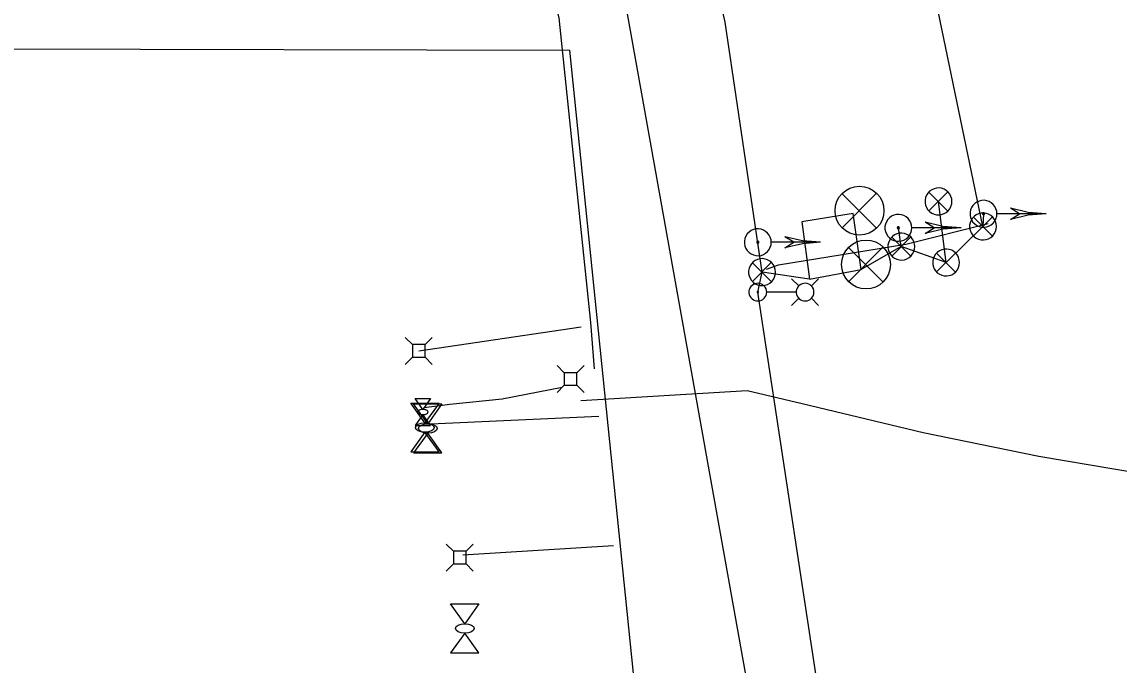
# Model space of a CAD drawing. Extents: x 600849 to 606371, y 330010 to 403088.
# Drawn here: x 602461.3 to 602730.4, y 365353.4 to 365511.2 of the extents above; entities that cross this region are included whole.
import ezdxf

# ---------------------------------------------------------------- set-up
doc = ezdxf.new("R2010")
doc.units = 0
for name, color, linetype in [('E_FTMS_Conduit', 7, 'Continuous'), ('E_LTG', 7, 'Continuous'), ('E_LTG_CID', 7, 'Continuous'), ('E_SIG', 7, 'Continuous'), ('E_UTL_AG', 7, 'Continuous'), ('E_UTL_AG_Bold', 7, 'Continuous'), ('E_UTL_E_UG', 7, 'Continuous'), ('E_UTL_FO_UG_QWEST', 7, 'Continuous'), ('E_UTL_G_UG', 7, 'Continuous'), ('E_UTL_Loop_UG', 7, 'Continuous'), ('E_UTL_T_UG', 7, 'Continuous'), ('E_UTL_TV_UG', 7, 'Continuous')]:
    doc.layers.add(name, color=color, linetype=linetype)

msp = doc.modelspace()

# ---------------------------------------------------------------- linework, layer by layer
at = {"layer": 'E_FTMS_Conduit'}
for points in [[(602697.05, 365460.98), (602622.4, 365820.89)], [(602643.99, 365450.52), (602646.87, 365451.6), (602678.17, 365456.68), (602698.3, 365461.73)]]:
    msp.add_lwpolyline(points, dxfattribs=at)
at = {"layer": 'E_LTG'}
for points in [[(602651.91, 365446.42), (602650.13, 365448.19)], [(602654.96, 365446.42), (602656.74, 365448.19)], [(602644.01, 365444.89), (602643.97, 365445.3), (602643.85, 365445.7), (602643.66, 365446.07), (602643.41, 365446.39), (602643.09, 365446.66), (602642.73, 365446.87), (602642.34, 365447.01), (602641.93, 365447.06), (602641.52, 365447.04), (602641.12, 365446.95), (602640.74, 365446.78), (602640.41, 365446.54), (602640.12, 365446.24), (602639.9, 365445.89), (602639.74, 365445.5), (602639.66, 365445.1), (602639.66, 365444.68), (602639.74, 365444.28), (602639.9, 365443.89), (602640.12, 365443.55), (602640.41, 365443.25), (602640.74, 365443.01), (602641.12, 365442.84), (602641.52, 365442.74), (602641.93, 365442.72), (602642.34, 365442.78), (602642.73, 365442.91), (602643.09, 365443.12), (602643.41, 365443.39), (602643.66, 365443.71), (602643.85, 365444.08), (602643.97, 365444.48), (602644.01, 365444.89)], [(602642, 365444.89), (602641.99, 365444.92), (602641.99, 365444.95), (602641.97, 365444.98), (602641.95, 365445.01), (602641.93, 365445.03), (602641.9, 365445.04), (602641.87, 365445.05), (602641.84, 365445.06), (602641.81, 365445.06), (602641.78, 365445.05), (602641.75, 365445.04), (602641.72, 365445.02), (602641.7, 365444.99), (602641.68, 365444.97), (602641.67, 365444.94), (602641.66, 365444.91), (602641.66, 365444.88), (602641.67, 365444.84), (602641.68, 365444.81), (602641.7, 365444.79), (602641.72, 365444.77), (602641.75, 365444.75), (602641.78, 365444.73), (602641.81, 365444.73), (602641.84, 365444.72), (602641.87, 365444.73), (602641.9, 365444.74), (602641.93, 365444.76), (602641.95, 365444.78), (602641.97, 365444.8), (602641.99, 365444.83), (602641.99, 365444.86), (602642, 365444.89)], [(602655.61, 365444.89), (602655.57, 365445.3), (602655.45, 365445.7), (602655.26, 365446.07), (602655.01, 365446.39), (602654.7, 365446.66), (602654.34, 365446.87), (602653.95, 365447.01), (602653.54, 365447.06), (602653.12, 365447.04), (602652.72, 365446.95), (602652.35, 365446.78), (602652.01, 365446.54), (602651.72, 365446.24), (602651.5, 365445.89), (602651.35, 365445.5), (602651.27, 365445.1), (602651.27, 365444.68), (602651.35, 365444.28), (602651.5, 365443.89), (602651.72, 365443.55), (602652.01, 365443.25), (602652.35, 365443.01), (602652.72, 365442.84), (602653.12, 365442.74), (602653.54, 365442.72), (602653.95, 365442.78), (602654.34, 365442.91), (602654.7, 365443.12), (602655.01, 365443.39), (602655.26, 365443.71), (602655.45, 365444.08), (602655.57, 365444.48), (602655.61, 365444.89)], [(602651.22, 365444.89), (602644.04, 365444.89)], [(602651.91, 365443.37), (602650.13, 365441.59)], [(602654.96, 365443.37), (602656.74, 365441.59)]]:
    msp.add_lwpolyline(points, dxfattribs=at)
at = {"layer": 'E_LTG_CID'}
msp.add_lwpolyline([(602673.38, 365225.92), (602659.59, 365328.1), (602641.83, 365444.89), (602642.86, 365449.8), (602633.8, 365511.09), (602613.81, 365599.84), (602599.61, 365650.03), (602567.55, 365763.84), (602544.25, 365835.41), (602514.2, 365935.19), (602485, 366016.2), (602473.95, 366046.52), (602465.61, 366057.23)], dxfattribs=at)
at = {"layer": 'E_SIG'}
for points in [[(602689.44, 365467.14), (602689.38, 365467.76), (602689.21, 365468.37), (602688.92, 365468.92), (602688.53, 365469.42), (602688.06, 365469.83), (602687.52, 365470.14), (602686.92, 365470.35), (602686.3, 365470.44), (602685.67, 365470.41), (602685.07, 365470.26), (602684.49, 365470), (602683.98, 365469.63), (602683.55, 365469.18), (602683.21, 365468.65), (602682.98, 365468.07), (602682.86, 365467.45), (602682.86, 365466.83), (602682.98, 365466.21), (602683.21, 365465.63), (602683.55, 365465.1), (602683.98, 365464.65), (602684.49, 365464.28), (602685.07, 365464.02), (602685.67, 365463.87), (602686.3, 365463.84), (602686.92, 365463.93), (602687.52, 365464.14), (602688.06, 365464.45), (602688.53, 365464.86), (602688.92, 365465.36), (602689.21, 365465.91), (602689.38, 365466.51), (602689.44, 365467.14)], [(602688.41, 365469.47), (602683.8, 365464.82)], [(602683.8, 365469.43), (602688.45, 365464.77)], [(602670.88, 365469.12), (602662.5, 365460.65)], [(602662.5, 365469.03), (602670.96, 365460.57)], [(602700.49, 365464.11), (602700.43, 365464.74), (602700.25, 365465.34), (602699.97, 365465.9), (602699.58, 365466.39), (602699.1, 365466.8), (602698.56, 365467.12), (602697.97, 365467.32), (602697.35, 365467.41), (602696.72, 365467.38), (602696.11, 365467.23), (602695.54, 365466.97), (602695.03, 365466.61), (602694.6, 365466.15), (602694.26, 365465.63), (602694.02, 365465.04), (602693.91, 365464.43), (602693.91, 365463.8), (602694.02, 365463.18), (602694.26, 365462.6), (602694.6, 365462.07), (602695.03, 365461.62), (602695.54, 365461.26), (602696.11, 365461), (602696.72, 365460.85), (602697.35, 365460.82), (602697.97, 365460.91), (602698.56, 365461.11), (602699.1, 365461.43), (602699.58, 365461.84), (602699.97, 365462.33), (602700.25, 365462.89), (602700.43, 365463.49), (602700.49, 365464.11)], [(602679.6, 365460.66), (602679.54, 365461.28), (602679.36, 365461.89), (602679.07, 365462.44), (602678.69, 365462.94), (602678.21, 365463.35), (602677.67, 365463.66), (602677.07, 365463.87), (602676.45, 365463.96), (602675.83, 365463.93), (602675.22, 365463.78), (602674.65, 365463.52), (602674.14, 365463.15), (602673.7, 365462.7), (602673.36, 365462.17), (602673.13, 365461.59), (602673.01, 365460.97), (602673.01, 365460.35), (602673.13, 365459.73), (602673.36, 365459.15), (602673.7, 365458.62), (602674.14, 365458.17), (602674.65, 365457.8), (602675.22, 365457.54), (602675.83, 365457.39), (602676.45, 365457.36), (602677.07, 365457.45), (602677.67, 365457.66), (602678.21, 365457.97), (602678.69, 365458.38), (602679.07, 365458.88), (602679.36, 365459.43), (602679.54, 365460.04), (602679.6, 365460.66)], [(602700.35, 365460.98), (602700.29, 365461.6), (602700.12, 365462.21), (602699.83, 365462.76), (602699.44, 365463.26), (602698.97, 365463.67), (602698.43, 365463.98), (602697.83, 365464.19), (602697.21, 365464.28), (602696.58, 365464.25), (602695.98, 365464.1), (602695.4, 365463.84), (602694.89, 365463.47), (602694.46, 365463.02), (602694.12, 365462.49), (602693.89, 365461.91), (602693.77, 365461.29), (602693.77, 365460.67), (602693.89, 365460.05), (602694.12, 365459.47), (602694.46, 365458.94), (602694.89, 365458.49), (602695.4, 365458.12), (602695.98, 365457.86), (602696.58, 365457.71), (602697.21, 365457.68), (602697.83, 365457.77), (602698.43, 365457.98), (602698.97, 365458.29), (602699.44, 365458.7), (602699.83, 365459.2), (602700.12, 365459.75), (602700.29, 365460.35), (602700.35, 365460.98)], [(602697.44, 365464.11), (602697.44, 365464.16), (602697.42, 365464.21), (602697.4, 365464.25), (602697.37, 365464.29), (602697.34, 365464.32), (602697.3, 365464.34), (602697.25, 365464.36), (602697.2, 365464.37), (602697.15, 365464.36), (602697.11, 365464.35), (602697.06, 365464.33), (602697.03, 365464.31), (602696.99, 365464.27), (602696.97, 365464.23), (602696.95, 365464.19), (602696.94, 365464.14), (602696.94, 365464.09), (602696.95, 365464.04), (602696.97, 365464), (602696.99, 365463.96), (602697.03, 365463.92), (602697.06, 365463.9), (602697.11, 365463.88), (602697.15, 365463.86), (602697.2, 365463.86), (602697.25, 365463.87), (602697.3, 365463.88), (602697.34, 365463.91), (602697.37, 365463.94), (602697.4, 365463.98), (602697.42, 365464.02), (602697.44, 365464.07), (602697.44, 365464.11)], [(602712.59, 365464.11), (602700.55, 365464.11)], [(602712.59, 365464.11), (602708.14, 365464.46), (602703.79, 365465.49)], [(602705.99, 365464.11), (602703.79, 365465.49)], [(602712.59, 365464.11), (602708.14, 365463.77), (602703.79, 365462.74)], [(602703.79, 365462.74), (602705.99, 365464.11)], [(602685.1, 365460.66), (602682.9, 365462.04)], [(602691.7, 365460.66), (602687.24, 365461.01), (602682.9, 365462.03)], [(602699.32, 365463.31), (602694.71, 365458.66)], [(602694.71, 365463.27), (602699.36, 365458.61)], [(602645.14, 365457.12), (602645.08, 365457.74), (602644.9, 365458.34), (602644.62, 365458.9), (602644.23, 365459.39), (602643.75, 365459.8), (602643.21, 365460.12), (602642.62, 365460.32), (602642, 365460.41), (602641.37, 365460.38), (602640.76, 365460.24), (602640.19, 365459.97), (602639.68, 365459.61), (602639.25, 365459.16), (602638.91, 365458.63), (602638.67, 365458.05), (602638.55, 365457.43), (602638.55, 365456.8), (602638.67, 365456.19), (602638.91, 365455.6), (602639.25, 365455.08), (602639.68, 365454.62), (602640.19, 365454.26), (602640.76, 365454), (602641.37, 365453.85), (602642, 365453.82), (602642.62, 365453.91), (602643.21, 365454.11), (602643.75, 365454.43), (602644.23, 365454.84), (602644.62, 365455.33), (602644.9, 365455.89), (602645.08, 365456.49), (602645.14, 365457.12)], [(602657.24, 365457.12), (602652.79, 365457.46), (602648.44, 365458.49)], [(602650.64, 365457.12), (602648.44, 365458.49)], [(602680.32, 365456.06), (602680.26, 365456.68), (602680.09, 365457.29), (602679.8, 365457.84), (602679.41, 365458.34), (602678.94, 365458.75), (602678.4, 365459.06), (602677.8, 365459.27), (602677.18, 365459.36), (602676.55, 365459.33), (602675.95, 365459.18), (602675.37, 365458.92), (602674.86, 365458.55), (602674.43, 365458.1), (602674.09, 365457.57), (602673.86, 365456.99), (602673.74, 365456.37), (602673.74, 365455.75), (602673.86, 365455.13), (602674.09, 365454.55), (602674.43, 365454.02), (602674.86, 365453.57), (602675.37, 365453.2), (602675.95, 365452.94), (602676.55, 365452.79), (602677.18, 365452.76), (602677.8, 365452.85), (602678.4, 365453.06), (602678.94, 365453.37), (602679.41, 365453.78), (602679.8, 365454.28), (602680.09, 365454.83), (602680.26, 365455.43), (602680.32, 365456.06)], [(602676.55, 365460.66), (602676.54, 365460.71), (602676.53, 365460.75), (602676.51, 365460.8), (602676.48, 365460.83), (602676.44, 365460.87), (602676.4, 365460.89), (602676.36, 365460.91), (602676.31, 365460.91), (602676.26, 365460.91), (602676.21, 365460.9), (602676.17, 365460.88), (602676.13, 365460.85), (602676.1, 365460.82), (602676.07, 365460.78), (602676.05, 365460.73), (602676.05, 365460.68), (602676.05, 365460.64), (602676.05, 365460.59), (602676.07, 365460.54), (602676.1, 365460.5), (602676.13, 365460.47), (602676.17, 365460.44), (602676.21, 365460.42), (602676.26, 365460.41), (602676.31, 365460.41), (602676.36, 365460.41), (602676.4, 365460.43), (602676.44, 365460.45), (602676.48, 365460.49), (602676.51, 365460.52), (602676.53, 365460.57), (602676.54, 365460.61), (602676.55, 365460.66)], [(602691.7, 365460.66), (602679.65, 365460.66)], [(602691.7, 365460.66), (602687.24, 365460.31), (602682.9, 365459.28)], [(602682.9, 365459.29), (602685.1, 365460.66)], [(602642.09, 365457.12), (602642.09, 365457.16), (602642.07, 365457.21), (602642.05, 365457.25), (602642.02, 365457.29), (602641.99, 365457.32), (602641.94, 365457.35), (602641.9, 365457.36), (602641.85, 365457.37), (602641.8, 365457.37), (602641.76, 365457.36), (602641.71, 365457.34), (602641.67, 365457.31), (602641.64, 365457.27), (602641.62, 365457.23), (602641.6, 365457.19), (602641.59, 365457.14), (602641.59, 365457.09), (602641.6, 365457.05), (602641.62, 365457), (602641.64, 365456.96), (602641.67, 365456.93), (602641.71, 365456.9), (602641.76, 365456.88), (602641.8, 365456.87), (602641.85, 365456.86), (602641.9, 365456.87), (602641.94, 365456.89), (602641.99, 365456.91), (602642.02, 365456.94), (602642.05, 365456.98), (602642.07, 365457.02), (602642.09, 365457.07), (602642.09, 365457.12)], [(602657.24, 365457.12), (602645.2, 365457.12)], [(602657.24, 365457.12), (602652.79, 365456.77), (602648.44, 365455.74)], [(602648.44, 365455.74), (602650.64, 365457.12)], [(602672.48, 365455.91), (602664.1, 365447.44)], [(602664.1, 365455.83), (602672.56, 365447.37)], [(602679.29, 365458.39), (602674.68, 365453.74)], [(602674.68, 365458.35), (602679.33, 365453.69)], [(602646.16, 365449.8), (602646.11, 365450.42), (602645.93, 365451.03), (602645.64, 365451.58), (602645.25, 365452.08), (602644.78, 365452.49), (602644.24, 365452.8), (602643.64, 365453.01), (602643.02, 365453.1), (602642.4, 365453.07), (602641.79, 365452.92), (602641.21, 365452.66), (602640.7, 365452.29), (602640.27, 365451.84), (602639.93, 365451.31), (602639.7, 365450.73), (602639.58, 365450.11), (602639.58, 365449.49), (602639.7, 365448.87), (602639.93, 365448.29), (602640.27, 365447.76), (602640.7, 365447.31), (602641.21, 365446.94), (602641.79, 365446.68), (602642.4, 365446.53), (602643.02, 365446.5), (602643.64, 365446.59), (602644.24, 365446.8), (602644.78, 365447.11), (602645.25, 365447.52), (602645.64, 365448.02), (602645.93, 365448.57), (602646.11, 365449.17), (602646.16, 365449.8)], [(602691.31, 365452.15), (602691.25, 365452.77), (602691.08, 365453.38), (602690.79, 365453.93), (602690.4, 365454.43), (602689.93, 365454.84), (602689.39, 365455.15), (602688.79, 365455.36), (602688.17, 365455.45), (602687.54, 365455.42), (602686.94, 365455.27), (602686.36, 365455.01), (602685.85, 365454.64), (602685.42, 365454.19), (602685.08, 365453.66), (602684.85, 365453.08), (602684.73, 365452.46), (602684.73, 365451.84), (602684.85, 365451.22), (602685.08, 365450.64), (602685.42, 365450.11), (602685.85, 365449.66), (602686.36, 365449.29), (602686.94, 365449.03), (602687.54, 365448.88), (602688.17, 365448.85), (602688.79, 365448.94), (602689.39, 365449.15), (602689.93, 365449.46), (602690.4, 365449.87), (602690.79, 365450.37), (602691.08, 365450.92), (602691.25, 365451.52), (602691.31, 365452.15)], [(602690.28, 365454.48), (602685.67, 365449.83)], [(602685.67, 365454.44), (602690.32, 365449.78)], [(602645.13, 365452.13), (602640.52, 365447.48)], [(602640.52, 365452.09), (602645.17, 365447.43)]]:
    msp.add_lwpolyline(points, dxfattribs=at)
for centre in [(602666.77, 365464.87), (602668.37, 365451.67)]:
    msp.add_circle(centre, 6, dxfattribs=at)
at = {"layer": 'E_UTL_AG'}
for points in [[(602557.77, 365418.78), (602561.58, 365418.78)], [(602559.68, 365416.12), (602557.77, 365418.78)], [(602561.58, 365418.78), (602559.68, 365416.12)], [(602556.71, 365417.68), (602563.64, 365417.68)], [(602560.17, 365412.83), (602556.71, 365417.68)], [(602557.41, 365417.47), (602564.34, 365417.47)], [(602560.88, 365412.62), (602557.41, 365417.47)], [(602560.95, 365415.48), (602560.92, 365415.6), (602560.86, 365415.72), (602560.74, 365415.82), (602560.6, 365415.92), (602560.41, 365416), (602560.2, 365416.06), (602559.98, 365416.1), (602559.74, 365416.12), (602559.5, 365416.11), (602559.26, 365416.08), (602559.04, 365416.03), (602558.84, 365415.96), (602558.68, 365415.87), (602558.55, 365415.77), (602558.46, 365415.66), (602558.41, 365415.54), (602558.41, 365415.42), (602558.46, 365415.3), (602558.55, 365415.19), (602558.68, 365415.09), (602558.84, 365415), (602559.04, 365414.93), (602559.26, 365414.88), (602559.5, 365414.85), (602559.74, 365414.85), (602559.98, 365414.86), (602560.2, 365414.9), (602560.41, 365414.96), (602560.6, 365415.04), (602560.74, 365415.14), (602560.86, 365415.24), (602560.92, 365415.36), (602560.95, 365415.48)], [(602563.64, 365417.68), (602560.17, 365412.83)], [(602564.34, 365417.47), (602560.88, 365412.62)], [(602559.68, 365414.85), (602557.77, 365412.18)], [(602561.58, 365412.18), (602559.68, 365414.85)], [(602560.17, 365410.52), (602556.71, 365405.68)], [(602560.88, 365410.31), (602557.41, 365405.47)], [(602557.77, 365412.18), (602561.58, 365412.18)], [(602563.64, 365405.68), (602560.17, 365410.52)], [(602564.34, 365405.47), (602560.88, 365410.31)], [(602556.71, 365405.68), (602563.64, 365405.68)], [(602557.41, 365405.47), (602564.34, 365405.47)], [(602566.49, 365368.4), (602573.42, 365368.4)], [(602569.96, 365363.55), (602566.49, 365368.4)], [(602573.42, 365368.4), (602569.96, 365363.55)], [(602569.96, 365361.24), (602566.49, 365356.4)], [(602573.42, 365356.4), (602569.96, 365361.24)], [(602566.49, 365356.4), (602573.42, 365356.4)]]:
    msp.add_lwpolyline(points, dxfattribs=at)
for centre in [(602560.17, 365411.68), (602560.88, 365411.47), (602569.96, 365362.4)]:
    msp.add_ellipse(centre, major_axis=(2.31, 0), ratio=0.5, dxfattribs=at)
at = {"layer": 'E_UTL_AG_Bold'}
for points in [[(602557.11, 365432.03), (602555.35, 365433.78)], [(602560.2, 365432.03), (602557.11, 365432.03)], [(602557.11, 365432.03), (602557.11, 365428.94)], [(602560.2, 365432.03), (602561.95, 365433.78)], [(602560.2, 365428.94), (602560.2, 365432.03)], [(602557.11, 365428.94), (602555.35, 365427.18)], [(602557.11, 365428.94), (602560.2, 365428.94)], [(602560.2, 365428.94), (602561.95, 365427.18)], [(602594.37, 365425.13), (602592.62, 365426.88)], [(602597.47, 365425.13), (602599.22, 365426.88)], [(602597.47, 365425.13), (602594.37, 365425.13)], [(602594.37, 365425.13), (602594.37, 365422.03)], [(602597.47, 365422.03), (602597.47, 365425.13)], [(602594.37, 365422.03), (602592.62, 365420.28)], [(602594.37, 365422.03), (602597.47, 365422.03)], [(602597.47, 365422.03), (602599.22, 365420.28)], [(602567.17, 365381.33), (602565.42, 365383.08)], [(602570.27, 365381.33), (602567.17, 365381.33)], [(602567.17, 365381.33), (602567.17, 365378.23)], [(602570.27, 365381.33), (602572.02, 365383.08)], [(602570.27, 365378.23), (602570.27, 365381.33)], [(602567.17, 365378.23), (602565.42, 365376.48)], [(602567.17, 365378.23), (602570.27, 365378.23)], [(602570.27, 365378.23), (602572.02, 365376.48)]]:
    msp.add_lwpolyline(points, dxfattribs=at)
at = {"layer": 'E_UTL_E_UG'}
for points in [[(602601.75, 365426.07), (602600.84, 365437.47), (602593.12, 365512.16), (602523.36, 365784.84), (602526.87, 365763.52), (602529.4, 365747.62), (602530.69, 365741.15), (602531.49, 365733.61), (602530.81, 365729.97), (602532.76, 365726.01), (602536.84, 365706.36), (602541.85, 365691.01)], [(602593.88, 365421.53), (602579.16, 365418.66), (602566.32, 365417.32), (602559.99, 365416.5)]]:
    msp.add_lwpolyline(points, dxfattribs=at)
at = {"layer": 'E_UTL_FO_UG_QWEST'}
msp.add_lwpolyline([(602663.52, 365177.69), (602650.65, 365285.28), (602592.43, 365610.5), (602562.02, 365686.34), (602535.62, 365782.53), (602451.17, 366024.36), (602445.13, 366073.09), (602443.7, 366086.4), (602447.69, 366194.1), (602457.31, 366248.79), (602488.78, 366357.55), (602523.81, 366477.73), (602569.76, 366617.88), (602590.54, 366678.47), (602610.84, 366745.71), (602633.97, 366810.99), (602652.24, 366879.2), (602722.88, 367122.58)], dxfattribs=at)
at = {"layer": 'E_UTL_G_UG'}
for p in [(602173.14, 365505.37), (602616.36, 365302.4)]:
    msp.add_line(p, (602595.7, 365504.21), dxfattribs=at)
msp.add_lwpolyline([(602561.62, 365412.58), (602602.83, 365414.44)], dxfattribs=at)
at = {"layer": 'E_UTL_Loop_UG'}
for points in [[(602688.01, 365452.15), (602686.14, 365467.14)], [(602677.02, 365456.06), (602667.16, 365450.46), (602665.18, 365464.14), (602652.61, 365462.13), (602654.53, 365448.03), (602642.86, 365449.8)], [(602697.19, 365464.12), (602697.05, 365460.98), (602688.01, 365452.15), (602677.02, 365456.06), (602676.3, 365460.66)], [(602654.53, 365448.03), (602667.16, 365450.46)]]:
    msp.add_lwpolyline(points, dxfattribs=at)
at = {"layer": 'E_UTL_T_UG'}
for points in [[(602598.41, 365418.31), (602639.19, 365420.74), (602652.7, 365417.61), (602682.36, 365410.45), (602710.76, 365404.67), (602747.55, 365398.47), (602777.84, 365389.4), (602847.77, 365374.83), (602855.59, 365374.11), (602887.01, 365365.14), (602901.68, 365362.82), (602936.9, 365357.41), (602962.59, 365362.58), (602979.4, 365404.4), (603004.26, 365521.2), (603037.18, 365697.41), (603058.9, 365821.62), (603098.24, 365947.31), (603153.05, 366060.38), (603196.88, 366084.18), (603234.91, 366094.52)], [(602569.44, 365380.47), (602606.45, 365382.72)]]:
    msp.add_lwpolyline(points, dxfattribs=at)
at = {"layer": 'E_UTL_TV_UG'}
msp.add_lwpolyline([(602558.65, 365430.48), (602598.53, 365436.41)], dxfattribs=at)

doc.saveas('drawing.dxf')
